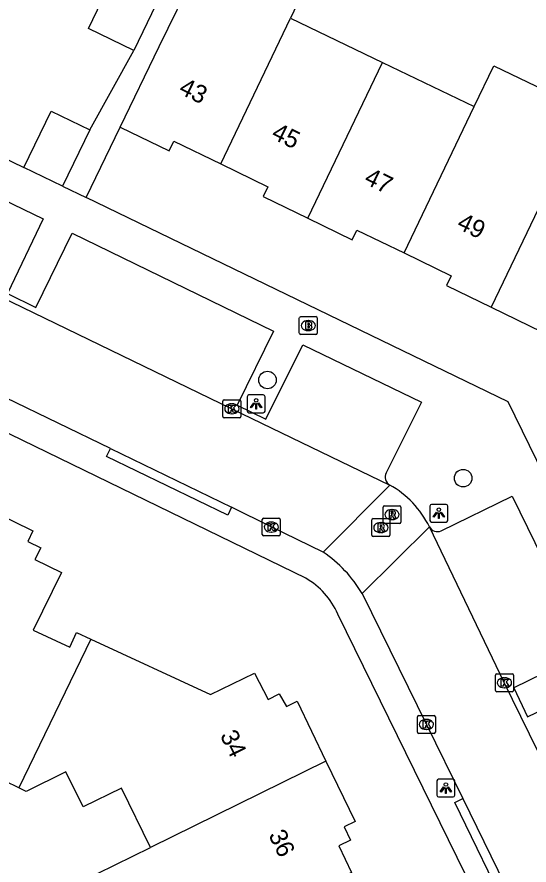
# Model space of a CAD drawing. Extents: x 160457 to 162082, y 388340 to 389736.
# Drawn here: x 161265.88 to 161294.52, y 388625.75 to 388673.18 of the extents above; entities that cross this region are included whole.
import ezdxf

# ---------------------------------------------------------------- set-up
doc = ezdxf.new("R2010")
doc.units = 0
for name, color, linetype in [('IMGEO_Boom', 7, 'Continuous'), ('IMGEO_Brandkraan', 7, 'Continuous'), ('IMGEO_Kolk', 7, 'Continuous'), ('IMGEO_Lichtpunt', 7, 'Continuous'), ('IMGEO_Muur', 7, 'Continuous'), ('IMGEO_Pand', 7, 'Continuous'), ('IMGEO_Pand_nummerreeks', 7, 'Continuous'), ('IMGEO_Rijbaan_lokaal_open', 7, 'Continuous'), ('IMGEO_Rioolput', 7, 'Continuous'), ('IMGEO_Voetpad_open', 7, 'Continuous')]:
    doc.layers.add(name, color=color, linetype=linetype)

msp = doc.modelspace()

# ---------------------------------------------------------------- linework, layer by layer
at = {"layer": 'IMGEO_Boom'}
for centre in [(161279.889, 388652.873), (161290.836, 388647.384)]:
    msp.add_circle(centre, 0.489, dxfattribs=at)
at = {"layer": 'IMGEO_Brandkraan'}
for p, q in [((161281.672, 388655.491), (161281.672, 388656.343)), ((161281.747, 388656.417), (161282.599, 388656.417)), ((161282.16, 388656.197), (161282.185, 388656.197)), ((161282.673, 388656.343), (161282.673, 388655.491)), ((161282.183, 388655.637), (161282.158, 388655.637)), ((161282.599, 388655.417), (161281.747, 388655.417))]:
    msp.add_line(p, q, dxfattribs=at)
for points in [[(161281.672, 388655.491), (161281.672, 388656.343)], [(161281.747, 388656.417), (161282.599, 388656.417)], [(161282.02, 388656.117), (161282.02, 388655.717), (161282.233, 388655.717)], [(161282.251, 388656.117), (161282.02, 388656.117)], [(161282.673, 388656.343), (161282.673, 388655.491)], [(161282.199, 388656.036), (161282.145, 388656.036), (161282.145, 388655.96)], [(161282.145, 388655.96), (161282.198, 388655.96)], [(161282.207, 388655.884), (161282.145, 388655.884), (161282.145, 388655.803)], [(161282.145, 388655.803), (161282.207, 388655.803)], [(161282.599, 388655.417), (161281.747, 388655.417)]]:
    msp.add_lwpolyline(points, dxfattribs=at)
for centre, radius, start, end in [((161281.749, 388656.341), 0.0765, 91.552, 178.448), ((161281.749, 388656.341), 0.0765, 91.552, 178.448), ((161282.255, 388655.972), 0.145, 59.4692, 91.5367), ((161282.28, 388656.019), 0.0922, 285.5137, 58.1501), ((161282.597, 388656.341), 0.0765, 1.552, 88.448), ((161282.597, 388656.341), 0.0765, 1.552, 88.448), ((161282.2, 388655.998), 0.0379, 267.8285, 90.9355), ((161282.208, 388655.843), 0.0404, 269.8759, 90.5077), ((161282.239, 388655.968), 0.251, 268.6676, 293.5347), ((161282.285, 388655.827), 0.105, 301.3115, 78.989), ((161281.749, 388655.493), 0.0765, 181.552, 268.448), ((161281.749, 388655.493), 0.0765, 181.552, 268.448), ((161282.597, 388655.493), 0.0765, 271.552, 358.448), ((161282.597, 388655.493), 0.0765, 271.552, 358.448)]:
    msp.add_arc(centre, radius, start, end, dxfattribs=at)
for centre, major_axis, ratio, start_param, end_param in [((161282.159, 388655.917), (-0.387, 0.002), 0.722429, 4.712389, 7.853982), ((161282.184, 388655.917), (-0.39, 0.002), 0.717154, 1.570796, 4.712389)]:
    msp.add_ellipse(centre, major_axis=major_axis, ratio=ratio, start_param=start_param, end_param=end_param, dxfattribs=at)
at = {"layer": 'IMGEO_Kolk'}
for p, q in [((161277.397, 388650.837), (161277.397, 388651.689)), ((161277.472, 388651.763), (161278.324, 388651.763)), ((161277.885, 388651.543), (161277.91, 388651.543)), ((161278.398, 388651.689), (161278.398, 388650.837)), ((161277.908, 388650.983), (161277.883, 388650.983)), ((161278.324, 388650.763), (161277.472, 388650.763)), ((161279.602, 388644.225), (161279.602, 388645.077)), ((161279.677, 388645.151), (161280.529, 388645.151)), ((161280.09, 388644.931), (161280.115, 388644.931)), ((161280.603, 388645.077), (161280.603, 388644.225)), ((161280.113, 388644.371), (161280.088, 388644.371)), ((161280.529, 388644.151), (161279.677, 388644.151)), ((161292.647, 388635.517), (161292.647, 388636.369)), ((161292.722, 388636.443), (161293.574, 388636.443)), ((161293.135, 388636.223), (161293.16, 388636.223)), ((161293.648, 388636.369), (161293.648, 388635.517)), ((161293.574, 388635.443), (161292.722, 388635.443)), ((161293.158, 388635.663), (161293.133, 388635.663)), ((161288.279, 388633.183), (161288.279, 388634.035)), ((161288.354, 388634.109), (161289.206, 388634.109)), ((161288.767, 388633.889), (161288.792, 388633.889)), ((161289.28, 388634.035), (161289.28, 388633.183)), ((161288.79, 388633.329), (161288.765, 388633.329)), ((161289.206, 388633.109), (161288.354, 388633.109))]:
    msp.add_line(p, q, dxfattribs=at)
for points in [[(161277.397, 388650.837), (161277.397, 388651.689)], [(161277.472, 388651.763), (161278.324, 388651.763)], [(161277.718, 388651.463), (161277.841, 388651.463), (161277.841, 388651.312), (161277.971, 388651.463), (161278.135, 388651.463), (161277.989, 388651.312), (161278.142, 388651.063), (161277.99, 388651.063), (161277.905, 388651.227), (161277.841, 388651.16), (161277.841, 388651.063), (161277.718, 388651.063), (161277.718, 388651.463)], [(161278.398, 388651.689), (161278.398, 388650.837)], [(161278.324, 388650.763), (161277.472, 388650.763)], [(161279.602, 388644.225), (161279.602, 388645.077)], [(161279.677, 388645.151), (161280.529, 388645.151)], [(161279.923, 388644.851), (161280.046, 388644.851), (161280.046, 388644.7), (161280.176, 388644.851), (161280.34, 388644.851), (161280.194, 388644.7), (161280.347, 388644.451), (161280.195, 388644.451), (161280.11, 388644.615), (161280.046, 388644.548), (161280.046, 388644.451), (161279.923, 388644.451), (161279.923, 388644.851)], [(161280.603, 388645.077), (161280.603, 388644.225)], [(161280.529, 388644.151), (161279.677, 388644.151)], [(161292.647, 388635.517), (161292.647, 388636.369)], [(161292.722, 388636.443), (161293.574, 388636.443)], [(161293.648, 388636.369), (161293.648, 388635.517)], [(161292.968, 388636.143), (161293.091, 388636.143), (161293.091, 388635.992), (161293.221, 388636.143), (161293.385, 388636.143), (161293.239, 388635.992), (161293.392, 388635.743), (161293.24, 388635.743), (161293.155, 388635.907), (161293.091, 388635.84), (161293.091, 388635.743), (161292.968, 388635.743), (161292.968, 388636.143)], [(161293.574, 388635.443), (161292.722, 388635.443)], [(161288.279, 388633.183), (161288.279, 388634.035)], [(161288.354, 388634.109), (161289.206, 388634.109)], [(161288.6, 388633.809), (161288.723, 388633.809), (161288.723, 388633.658), (161288.853, 388633.809), (161289.017, 388633.809), (161288.871, 388633.658), (161289.024, 388633.409), (161288.872, 388633.409), (161288.787, 388633.573), (161288.723, 388633.506), (161288.723, 388633.409), (161288.6, 388633.409), (161288.6, 388633.809)], [(161289.28, 388634.035), (161289.28, 388633.183)], [(161289.206, 388633.109), (161288.354, 388633.109)]]:
    msp.add_lwpolyline(points, dxfattribs=at)
for centre, start, end in [((161277.474, 388651.687), 91.552, 178.448), ((161277.474, 388651.687), 91.552, 178.448), ((161278.322, 388651.687), 1.552, 88.448), ((161278.322, 388651.687), 1.552, 88.448), ((161277.474, 388650.839), 181.552, 268.448), ((161277.474, 388650.839), 181.552, 268.448), ((161278.322, 388650.839), 271.552, 358.448), ((161278.322, 388650.839), 271.552, 358.448), ((161279.679, 388645.075), 91.552, 178.448), ((161279.679, 388645.075), 91.552, 178.448), ((161280.527, 388645.075), 1.552, 88.448), ((161280.527, 388645.075), 1.552, 88.448), ((161279.679, 388644.227), 181.552, 268.448), ((161279.679, 388644.227), 181.552, 268.448), ((161280.527, 388644.227), 271.552, 358.448), ((161280.527, 388644.227), 271.552, 358.448), ((161292.724, 388636.367), 91.552, 178.448), ((161292.724, 388636.367), 91.552, 178.448), ((161293.572, 388636.367), 1.552, 88.448), ((161293.572, 388636.367), 1.552, 88.448), ((161292.724, 388635.519), 181.552, 268.448), ((161292.724, 388635.519), 181.552, 268.448), ((161293.572, 388635.519), 271.552, 358.448), ((161293.572, 388635.519), 271.552, 358.448), ((161288.356, 388634.033), 91.552, 178.448), ((161288.356, 388634.033), 91.552, 178.448), ((161289.204, 388634.033), 1.552, 88.448), ((161289.204, 388634.033), 1.552, 88.448), ((161288.356, 388633.185), 181.552, 268.448), ((161288.356, 388633.185), 181.552, 268.448), ((161289.204, 388633.185), 271.552, 358.448), ((161289.204, 388633.185), 271.552, 358.448)]:
    msp.add_arc(centre, 0.0765, start, end, dxfattribs=at)
for centre, major_axis, ratio, start_param, end_param in [((161277.884, 388651.263), (-0.387, 0.002), 0.722429, 4.712389, 7.853982), ((161277.909, 388651.263), (-0.39, 0.002), 0.717154, 1.570796, 4.712389), ((161280.089, 388644.651), (-0.387, 0.002), 0.722429, 4.712389, 7.853982), ((161280.114, 388644.651), (-0.39, 0.002), 0.717154, 1.570796, 4.712389), ((161293.134, 388635.943), (-0.387, 0.002), 0.722429, 4.712389, 7.853982), ((161293.159, 388635.943), (-0.39, 0.002), 0.717154, 1.570796, 4.712389), ((161288.766, 388633.609), (-0.387, 0.002), 0.722429, 4.712389, 7.853982), ((161288.791, 388633.609), (-0.39, 0.002), 0.717154, 1.570796, 4.712389)]:
    msp.add_ellipse(centre, major_axis=major_axis, ratio=ratio, start_param=start_param, end_param=end_param, dxfattribs=at)
at = {"layer": 'IMGEO_Lichtpunt'}
for p, q in [((161278.756, 388651.941), (161278.756, 388651.134)), ((161278.756, 388651.941), (161278.756, 388651.134)), ((161279.658, 388652.036), (161278.85, 388652.036)), ((161279.658, 388652.036), (161278.85, 388652.036)), ((161279.752, 388651.134), (161279.752, 388651.941)), ((161279.752, 388651.134), (161279.752, 388651.941)), ((161278.85, 388651.04), (161279.658, 388651.04)), ((161278.85, 388651.04), (161279.658, 388651.04)), ((161288.976, 388645.825), (161288.976, 388645.018)), ((161288.976, 388645.825), (161288.976, 388645.018)), ((161289.878, 388645.92), (161289.07, 388645.92)), ((161289.878, 388645.92), (161289.07, 388645.92)), ((161289.972, 388645.018), (161289.972, 388645.825)), ((161289.972, 388645.018), (161289.972, 388645.825)), ((161289.07, 388644.924), (161289.878, 388644.924)), ((161289.07, 388644.924), (161289.878, 388644.924)), ((161290.274, 388630.551), (161289.466, 388630.551)), ((161290.274, 388630.551), (161289.466, 388630.551)), ((161289.372, 388630.456), (161289.372, 388629.649)), ((161289.372, 388630.456), (161289.372, 388629.649)), ((161290.368, 388629.649), (161290.368, 388630.456)), ((161290.368, 388629.649), (161290.368, 388630.456)), ((161289.466, 388629.555), (161290.274, 388629.555)), ((161289.466, 388629.555), (161290.274, 388629.555))]:
    msp.add_line(p, q, dxfattribs=at)
for points in [[(161279.13, 388651.605), (161279.169, 388651.577), (161278.981, 388651.315), (161278.943, 388651.342), (161279.13, 388651.605)], [(161279.232, 388651.557), (161279.279, 388651.557), (161279.279, 388651.235), (161279.232, 388651.235), (161279.232, 388651.557)], [(161279.342, 388651.577), (161279.38, 388651.604), (161279.567, 388651.342), (161279.528, 388651.314), (161279.342, 388651.577)], [(161289.35, 388645.489), (161289.389, 388645.461), (161289.201, 388645.199), (161289.163, 388645.226), (161289.35, 388645.489)], [(161289.452, 388645.441), (161289.499, 388645.441), (161289.499, 388645.119), (161289.452, 388645.119), (161289.452, 388645.441)], [(161289.562, 388645.461), (161289.6, 388645.488), (161289.787, 388645.226), (161289.748, 388645.198), (161289.562, 388645.461)], [(161289.746, 388630.12), (161289.785, 388630.092), (161289.597, 388629.83), (161289.559, 388629.857), (161289.746, 388630.12)], [(161289.848, 388630.072), (161289.895, 388630.072), (161289.895, 388629.75), (161289.848, 388629.75), (161289.848, 388630.072)], [(161289.958, 388630.092), (161289.996, 388630.119), (161290.183, 388629.857), (161290.144, 388629.829), (161289.958, 388630.092)]]:
    msp.add_lwpolyline(points, dxfattribs=at)
for centre in [(161279.255, 388651.739), (161289.475, 388645.623), (161289.871, 388630.254)]:
    msp.add_circle(centre, 0.0994, dxfattribs=at)
for centre, start, end in [((161278.85, 388651.941), 90, 180), ((161278.85, 388651.941), 90, 180), ((161279.658, 388651.941), 0, 90), ((161279.658, 388651.941), 0, 90), ((161278.85, 388651.134), 180, 270), ((161278.85, 388651.134), 180, 270), ((161279.658, 388651.134), 270, 0), ((161279.658, 388651.134), 270, 360), ((161289.07, 388645.825), 90, 180), ((161289.07, 388645.825), 90, 180), ((161289.878, 388645.825), 0, 90), ((161289.878, 388645.825), 0, 90), ((161289.07, 388645.018), 180, 270), ((161289.07, 388645.018), 180, 270), ((161289.878, 388645.018), 270, 0), ((161289.878, 388645.018), 270, 360), ((161289.466, 388630.456), 90, 180), ((161289.466, 388630.456), 90, 180), ((161290.274, 388630.456), 0, 90), ((161290.274, 388630.456), 0, 90), ((161289.466, 388629.649), 180, 270), ((161289.466, 388629.649), 180, 270), ((161290.274, 388629.649), 270, 0), ((161290.274, 388629.649), 270, 360)]:
    msp.add_arc(centre, 0.0946, start, end, dxfattribs=at)
at = {"layer": 'IMGEO_Muur'}
msp.add_lwpolyline([(161259.495, 388668.044), (161266.259, 388664.765)], dxfattribs=at)
at = {"layer": 'IMGEO_Pand'}
for points in [[(161271.653, 388667.016), (161273.837, 388671.514), (161275.856, 388675.671), (161277.045, 388678.12)], [(161277.045, 388678.12), (161282.34, 388675.549), (161281.175, 388673.111)], [(161272.407, 388671.3), (161269.886, 388672.53), (161271.378, 388675.636)], [(161273.909, 388674.407), (161272.407, 388671.3)], [(161277.278, 388664.955), (161281.175, 388673.111)], [(161281.175, 388673.111), (161286.324, 388670.634)], [(161282.143, 388661.927), (161286.324, 388670.634)], [(161286.324, 388670.634), (161291.46, 388668.162)], [(161291.46, 388668.162), (161292.555, 388670.444), (161297.724, 388667.965), (161296.605, 388665.686)], [(161287.534, 388659.978), (161291.46, 388668.162)], [(161266.259, 388664.765), (161267.785, 388667.915), (161269.945, 388666.869)], [(161271.653, 388667.016), (161274.398, 388665.685), (161274.66, 388666.225), (161277.278, 388664.955)], [(161269.945, 388666.869), (161268.419, 388663.719)], [(161296.605, 388665.686), (161292.4, 388656.95)], [(161268.419, 388663.719), (161266.259, 388664.765)], [(161277.278, 388664.955), (161279.905, 388663.68), (161279.643, 388663.14), (161282.143, 388661.927)], [(161282.143, 388661.927), (161284.636, 388660.717), (161284.898, 388661.257), (161287.534, 388659.978)], [(161287.534, 388659.978), (161290.161, 388658.704), (161289.899, 388658.164), (161292.4, 388656.95)], [(161292.4, 388656.95), (161296.659, 388654.883)], [(161263.407, 388646.081), (161266.773, 388644.446), (161266.48, 388643.842), (161267.205, 388643.494), (161266.885, 388642.835), (161268.37, 388642.114), (161266.776, 388638.876), (161268.835, 388637.924), (161269.216, 388638.75), (161270.002, 388638.387)], [(161270.002, 388638.387), (161265.989, 388630.058)], [(161270.002, 388638.387), (161276.705, 388635.29), (161279.172, 388636.481), (161279.921, 388635.011), (161280.551, 388635.329), (161280.946, 388634.613), (161281.543, 388634.918), (161283.161, 388631.557)], [(161265.989, 388630.058), (161262.897, 388631.556), (161263.942, 388633.713), (161258.638, 388636.282)], [(161283.161, 388631.557), (161273.351, 388626.737)], [(161283.161, 388631.557), (161284.787, 388628.178), (161284.187, 388627.877), (161284.533, 388627.132), (161283.887, 388626.827), (161284.594, 388625.341), (161282.062, 388624.122), (161283.415, 388621.321)], [(161273.351, 388626.737), (161271.734, 388630.049), (161269.58, 388628.997), (161268.611, 388630.963), (161266.385, 388629.866), (161265.989, 388630.058)], [(161275.267, 388617.326), (161273.492, 388616.456), (161269.4, 388624.8), (161273.351, 388626.737)]]:
    msp.add_lwpolyline(points, dxfattribs=at)
at = {"layer": 'IMGEO_Rijbaan_lokaal_open'}
for points in [[(161242.117, 388668.604), (161277.897, 388651.262), (161286.73, 388647)], [(161271.105, 388649.048), (161265.249, 388651.868), (161261.052, 388653.914)], [(161271.105, 388649.048), (161277.885, 388645.755)], [(161286.73, 388647), (161283.009, 388643.243)], [(161283.009, 388643.243), (161280.097, 388644.655), (161277.885, 388645.755)], [(161288.947, 388644.661), (161285.185, 388640.935)], [(161310.044, 388601.476), (161293.138, 388635.961), (161288.947, 388644.661)], [(161285.185, 388640.935), (161288.785, 388633.601), (161290.823, 388629.47)], [(161290.823, 388629.47), (161293.942, 388623.049)]]:
    msp.add_lwpolyline(points, dxfattribs=at)
for centre, radius, start, end in [((161284.1, 388642.287), 5.397, 26.0952, 60.837), ((161278.923, 388637.211), 7.286, 30.7404, 55.8872)]:
    msp.add_arc(centre, radius, start, end, dxfattribs=at)
at = {"layer": 'IMGEO_Rioolput'}
for p, q in [((161286.356, 388644.919), (161286.356, 388645.771)), ((161286.431, 388645.845), (161287.283, 388645.845)), ((161287.357, 388645.771), (161287.357, 388644.919)), ((161286.844, 388645.625), (161286.869, 388645.625)), ((161285.732, 388644.195), (161285.732, 388645.047)), ((161285.807, 388645.121), (161286.659, 388645.121)), ((161286.22, 388644.901), (161286.245, 388644.901)), ((161287.283, 388644.845), (161286.431, 388644.845)), ((161286.733, 388645.047), (161286.733, 388644.195)), ((161286.867, 388645.065), (161286.842, 388645.065)), ((161286.243, 388644.341), (161286.218, 388644.341)), ((161286.659, 388644.121), (161285.807, 388644.121))]:
    msp.add_line(p, q, dxfattribs=at)
for points in [[(161286.356, 388644.919), (161286.356, 388645.771)], [(161286.431, 388645.845), (161287.283, 388645.845)], [(161287.357, 388645.771), (161287.357, 388644.919)], [(161286.945, 388645.543), (161286.693, 388645.545), (161286.693, 388645.145)], [(161286.693, 388645.145), (161286.817, 388645.145), (161286.817, 388645.307), (161286.828, 388645.307)], [(161286.871, 388645.464), (161286.817, 388645.464), (161286.817, 388645.383)], [(161286.817, 388645.383), (161286.869, 388645.383)], [(161286.875, 388645.278), (161286.946, 388645.145), (161287.086, 388645.145), (161287.021, 388645.271)], [(161285.732, 388644.195), (161285.732, 388645.047)], [(161285.807, 388645.121), (161286.659, 388645.121)], [(161286.321, 388644.819), (161286.069, 388644.821), (161286.069, 388644.421)], [(161286.247, 388644.74), (161286.193, 388644.74), (161286.193, 388644.659)], [(161287.283, 388644.845), (161286.431, 388644.845)], [(161286.733, 388645.047), (161286.733, 388644.195)], [(161286.069, 388644.421), (161286.193, 388644.421), (161286.193, 388644.583), (161286.204, 388644.583)], [(161286.193, 388644.659), (161286.245, 388644.659)], [(161286.251, 388644.554), (161286.322, 388644.421), (161286.462, 388644.421), (161286.397, 388644.547)], [(161286.659, 388644.121), (161285.807, 388644.121)]]:
    msp.add_lwpolyline(points, dxfattribs=at)
for centre, radius, start, end in [((161286.433, 388645.769), 0.0765, 91.552, 178.448), ((161286.433, 388645.769), 0.0765, 91.552, 178.448), ((161287.281, 388645.769), 0.0765, 1.552, 88.448), ((161287.281, 388645.769), 0.0765, 1.552, 88.448), ((161286.827, 388645.254), 0.0533, 26.0293, 88.6989), ((161286.853, 388645.572), 0.19, 274.7715, 282.9687), ((161286.877, 388645.368), 0.0964, 77.0061, 93.1865), ((161286.891, 388645.425), 0.0378, 276.6634, 79.6772), ((161286.944, 388645.433), 0.109, 350.3612, 89.416), ((161286.942, 388645.433), 0.112, 277.5842, 350.9817), ((161286.926, 388645.218), 0.108, 29.5134, 73.7905), ((161285.809, 388645.045), 0.0765, 91.552, 178.448), ((161285.809, 388645.045), 0.0765, 91.552, 178.448), ((161286.253, 388644.644), 0.0964, 77.0061, 93.1865), ((161286.267, 388644.701), 0.0378, 276.6634, 79.6772), ((161286.32, 388644.709), 0.109, 350.3612, 89.416), ((161286.318, 388644.709), 0.112, 277.5842, 350.9817), ((161286.433, 388644.921), 0.0765, 181.552, 268.448), ((161286.433, 388644.921), 0.0765, 181.552, 268.448), ((161286.657, 388645.045), 0.0765, 1.552, 88.448), ((161286.657, 388645.045), 0.0765, 1.552, 88.448), ((161287.281, 388644.921), 0.0765, 271.552, 358.448), ((161287.281, 388644.921), 0.0765, 271.552, 358.448), ((161286.203, 388644.53), 0.0533, 26.0293, 88.6989), ((161286.229, 388644.848), 0.19, 274.7715, 282.9687), ((161286.302, 388644.494), 0.108, 29.5134, 73.7905), ((161285.809, 388644.197), 0.0765, 181.552, 268.448), ((161285.809, 388644.197), 0.0765, 181.552, 268.448), ((161286.657, 388644.197), 0.0765, 271.552, 358.448), ((161286.657, 388644.197), 0.0765, 271.552, 358.448)]:
    msp.add_arc(centre, radius, start, end, dxfattribs=at)
for centre, major_axis, ratio, start_param, end_param in [((161286.843, 388645.345), (-0.387, 0.002), 0.722429, 4.712389, 7.853982), ((161286.868, 388645.345), (-0.39, 0.002), 0.717154, 1.570796, 4.712389), ((161286.219, 388644.621), (-0.387, 0.002), 0.722429, 4.712389, 7.853982), ((161286.244, 388644.621), (-0.39, 0.002), 0.717154, 1.570796, 4.712389)]:
    msp.add_ellipse(centre, major_axis=major_axis, ratio=ratio, start_param=start_param, end_param=end_param, dxfattribs=at)
at = {"layer": 'IMGEO_Voetpad_open'}
for points in [[(161244.578, 388669.627), (161245.85, 388672.282), (161254.481, 388668.11), (161252.526, 388663.965), (161254.112, 388663.169), (161256.104, 388667.317), (161267.338, 388661.894), (161265.352, 388657.717), (161266.924, 388656.936), (161268.962, 388661.079), (161280.223, 388655.602), (161278.192, 388651.471), (161279.805, 388650.68), (161281.867, 388654.832), (161288.502, 388651.629), (161286.528, 388647.679)], [(161269.945, 388666.869), (161272.407, 388671.3)], [(161259.495, 388668.044), (161266.259, 388664.765)], [(161269.746, 388663.077), (161271.653, 388667.016)], [(161282.028, 388641.796), (161233.8, 388665.24)], [(161268.419, 388663.719), (161269.746, 388663.077)], [(161305.359, 388627.084), (161293.346, 388651.65), (161269.746, 388663.077)], [(161277.885, 388645.755), (161277.667, 388645.306), (161270.887, 388648.599), (161271.105, 388649.048)], [(161289.598, 388644.442), (161293.578, 388646.368), (161297.837, 388637.682), (161293.672, 388635.658), (161294.44, 388634.029), (161298.615, 388636.049), (161302.875, 388627.361), (161298.719, 388625.335), (161299.758, 388623.202), (161303.908, 388625.188), (161308.159, 388616.5), (161304.038, 388614.469), (161304.83, 388612.89), (161308.972, 388614.878), (161314.447, 388603.625)], [(161304.9, 388596.805), (161304.051, 388598.551), (161303.373, 388599.944), (161283.821, 388639.787)], [(161293.942, 388623.049), (161293.493, 388622.831), (161290.374, 388629.252), (161290.823, 388629.47)]]:
    msp.add_lwpolyline(points, dxfattribs=at)
for centre, radius, start, end in [((161287.004, 388647.451), 0.528, 154.406, 238.7291), ((161289.388, 388644.896), 0.5, 208.0225, 294.7911), ((161279.885, 388638.079), 4.291, 23.461, 60.0358)]:
    msp.add_arc(centre, radius, start, end, dxfattribs=at)

# ---------------------------------------------------------------- texts
at = {"layer": 'IMGEO_Pand_nummerreeks'}
for s, rotation, p in [('43', 334.1195, (161274.866, 388668.927)), ('45', 334.118, (161280.052, 388666.41)), ('47', 334.118, (161285.238, 388663.894)), ('49', 334.118, (161290.424, 388661.378)), ('34', 295.9529, (161277.217, 388633.003)), ('36', 295.9529, (161279.928, 388627.433))]:
    msp.add_text(s, height=1, rotation=rotation, dxfattribs=at).set_placement(p)

doc.saveas('drawing.dxf')
